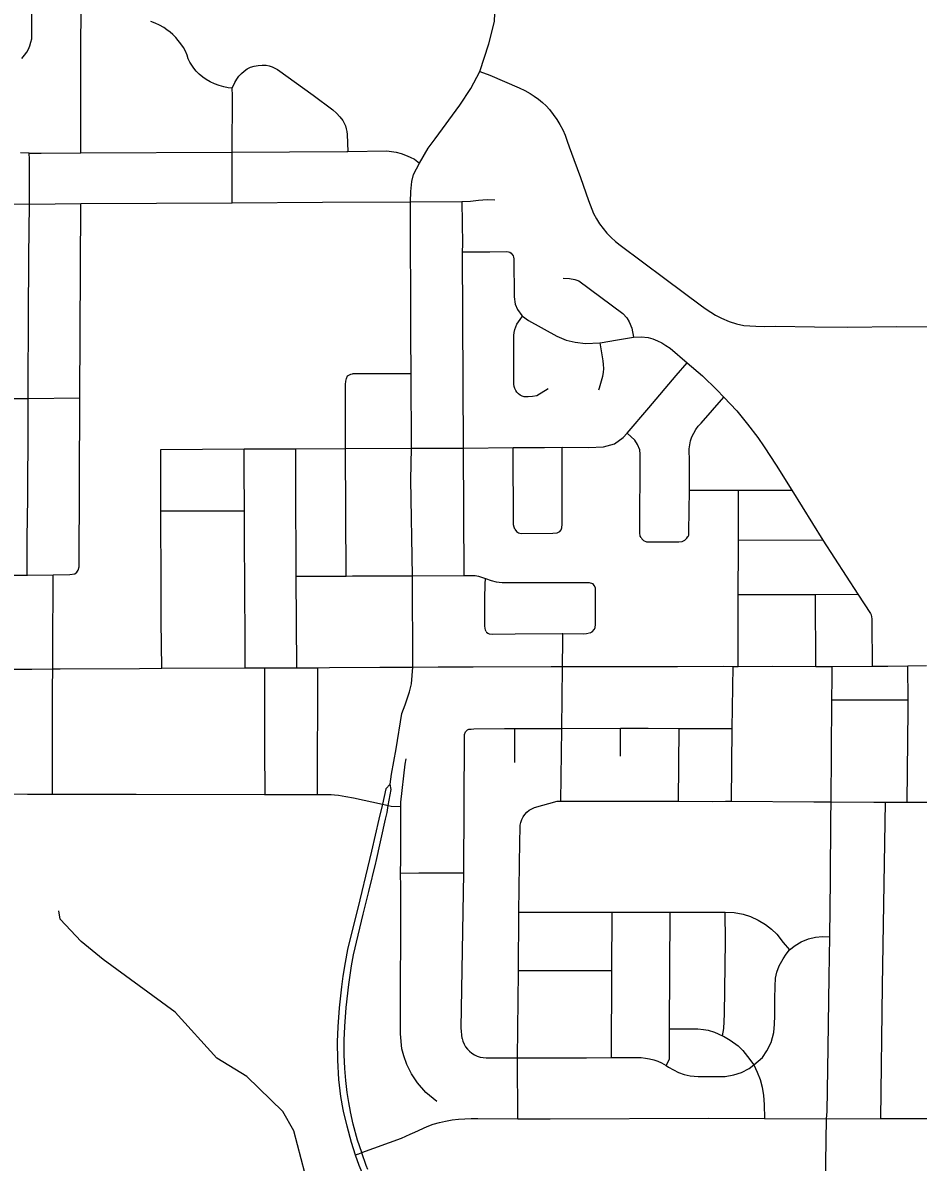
# Model space of a CAD drawing. Extents: x -1403959 to 81668, y -1400582 to 11018.
# Drawn here: x 7140.5 to 7239, y 9152.6 to 9278 of the extents above; entities that cross this region are included whole.
import ezdxf

# ---------------------------------------------------------------- set-up
doc = ezdxf.new("R2010")
doc.units = 0
for name, color, linetype in [('tdCiSectNmbr', 7, 'Continuous'), ('tdCiSectTwpRng', 7, 'Continuous'), ('tdCoSurfBitum', 7, 'Continuous')]:
    doc.layers.add(name, color=color, linetype=linetype)

msp = doc.modelspace()

# ---------------------------------------------------------------- linework, layer by layer
at = {"layer": 'tdCiSectNmbr'}
for points in [[(7185.83, 9265.26), (7188.54, 9268.95), (7189.76, 9270.77), (7190.76, 9272.64), (7191.76, 9275.69), (7192.35, 9278.16), (7192.47, 9280.87), (7192.51, 9281.51)], [(7183.38, 9207.1), (7183.33, 9217.14), (7183.15, 9227.72), (7183.24, 9231.18), (7183.2, 9239.43), (7183.15, 9243.57), (7183.13, 9258.31), (7183.16, 9259.43), (7183.28, 9260.55), (7183.46, 9261.32), (7184.1, 9262.58), (7185.07, 9264.21), (7185.83, 9265.26)], [(7134.19, 9206.86), (7141.45, 9206.87), (7143.74, 9206.89), (7144.58, 9206.9), (7153.3, 9206.95), (7155.75, 9206.98), (7164.93, 9207.01), (7164.94, 9207.01), (7167.08, 9207.01), (7170.62, 9207.01), (7172.91, 9207.01), (7174.19, 9207.06), (7179.74, 9207.1), (7183.38, 9207.1), (7186.17, 9207.11), (7190.03, 9207.13), (7198.59, 9207.15), (7199.85, 9207.15), (7208.99, 9207.15), (7212.51, 9207.15), (7217.61, 9207.19), (7218.62, 9207.16), (7219.17, 9207.16), (7222.98, 9207.18), (7227.72, 9207.16), (7229.54, 9207.15), (7233.94, 9207.2), (7235.65, 9207.21), (7237.87, 9207.24), (7239.93, 9207.27)], [(7180.87, 9194.19), (7181.03, 9195.32), (7181.56, 9198.11), (7182.18, 9201.99), (7182.54, 9202.94), (7183.02, 9204.38), (7183.22, 9205.26), (7183.38, 9207.1)], [(7180.87, 9194.19), (7180.42, 9193.68), (7180.03, 9192), (7179.65, 9190.34), (7178.83, 9186.84), (7178.61, 9185.91)], [(7180.68, 9191.86), (7180.98, 9193.62), (7180.87, 9194.19)], [(7179.33, 9185.69), (7180.36, 9190.34), (7180.55, 9191.1), (7180.68, 9191.86)], [(7178.61, 9185.91), (7177.31, 9180.56), (7176.66, 9177.95), (7176.19, 9176.01), (7175.92, 9174.56), (7175.69, 9173.07), (7175.53, 9171.89), (7175.27, 9169.57), (7175.13, 9167.49), (7175.05, 9165.83), (7175.07, 9163.83), (7175.21, 9161.68), (7175.43, 9159.84), (7175.67, 9158.41), (7175.76, 9158.02)], [(7176.5, 9158.17), (7176.32, 9159.17), (7176.16, 9160.28), (7175.99, 9161.59), (7175.88, 9162.89), (7175.81, 9164.42), (7175.83, 9166.02), (7175.88, 9167.52), (7176.05, 9169.62), (7176.32, 9172.16), (7176.64, 9174.21), (7176.86, 9175.42), (7177.37, 9177.57), (7177.93, 9179.89), (7178.53, 9182.4), (7179.3, 9185.54), (7179.33, 9185.69)], [(7175.76, 9158.02), (7176.1, 9156.59), (7176.58, 9154.78), (7177.05, 9153.39)], [(7177.76, 9153.64), (7177.76, 9153.65), (7177.29, 9155), (7176.83, 9156.79), (7176.51, 9158.12), (7176.5, 9158.17)], [(7177.05, 9153.39), (7177.05, 9153.39), (7177.43, 9152.27), (7177.75, 9151.51)], [(7178.43, 9151.79), (7178.26, 9152.21), (7177.76, 9153.64)]]:
    msp.add_lwpolyline(points, dxfattribs=at)
at = {"layer": 'tdCiSectTwpRng'}
for points in [[(7146.83, 9263.69), (7146.84, 9270.08), (7146.85, 9276.39), (7146.86, 9278.36), (7146.93, 9288.16), (7146.91, 9288.56), (7146.84, 9288.95), (7146.73, 9289.34), (7146.57, 9289.7), (7146.37, 9290.04), (7146.13, 9290.36), (7145.86, 9290.65), (7145.55, 9290.9), (7142.17, 9293.36)], [(7140.36, 9274.1), (7140.65, 9274.45), (7140.88, 9274.78), (7141.08, 9275.13), (7141.24, 9275.49), (7141.35, 9275.88), (7141.43, 9276.27), (7141.46, 9276.67), (7141.44, 9277.07), (7141.45, 9284.11)], [(7163.5, 9270.82), (7163.07, 9270.85), (7162.56, 9270.96), (7162.05, 9271.11), (7161.55, 9271.3), (7161.07, 9271.52), (7160.65, 9271.77), (7160.25, 9272.05), (7159.88, 9272.36), (7159.53, 9272.7), (7159.28, 9273.01), (7159.05, 9273.34), (7158.85, 9273.7), (7158.67, 9274.06), (7158.53, 9274.44), (7158.35, 9274.88), (7158.12, 9275.3), (7157.86, 9275.7), (7157.56, 9276.08), (7157.28, 9276.41), (7156.98, 9276.72), (7156.66, 9277), (7156.32, 9277.26), (7155.96, 9277.5), (7155.5, 9277.75), (7155.03, 9277.97), (7154.55, 9278.15)], [(7163.5, 9270.82), (7163.8, 9271.46), (7164, 9271.81), (7164.24, 9272.14), (7164.51, 9272.44), (7164.82, 9272.71), (7165.15, 9272.95), (7165.5, 9273.15), (7165.93, 9273.26), (7166.36, 9273.33), (7166.8, 9273.36), (7167.25, 9273.34), (7167.57, 9273.27), (7167.89, 9273.16), (7168.2, 9273.03), (7168.49, 9272.87), (7172.4, 9270.06), (7174.58, 9268.43), (7174.97, 9268.07), (7175.34, 9267.68), (7175.67, 9267.27), (7175.82, 9266.98), (7175.95, 9266.68), (7176.04, 9266.36), (7176.1, 9266.04), (7176.14, 9265.71), (7176.22, 9263.85)], [(7190.76, 9272.64), (7191.85, 9272.27), (7195.08, 9270.84), (7195.69, 9270.57), (7196.28, 9270.25), (7196.75, 9269.95), (7197.2, 9269.61), (7197.64, 9269.25), (7198.04, 9268.87), (7198.43, 9268.46), (7198.84, 9267.94), (7199.23, 9267.39), (7199.57, 9266.82), (7199.88, 9266.23), (7200.15, 9265.63), (7200.38, 9265), (7200.57, 9264.36), (7201.1, 9262.97), (7201.82, 9260.97), (7202.72, 9258.44), (7203.26, 9257.01), (7203.58, 9256.44), (7203.93, 9255.89), (7204.32, 9255.36), (7204.74, 9254.86), (7205.19, 9254.39), (7205.68, 9253.95), (7206.19, 9253.54), (7211.13, 9249.86), (7215.16, 9246.87), (7215.65, 9246.5), (7216.16, 9246.15), (7216.68, 9245.83), (7217.34, 9245.49), (7218.18, 9245.14), (7219.02, 9244.88), (7219.82, 9244.71), (7221.13, 9244.61), (7222.05, 9244.6), (7223.29, 9244.61)], [(7163.49, 9258.21), (7163.5, 9263.77), (7163.52, 9270.03), (7163.5, 9270.82)], [(7140.95, 9217.23), (7140.95, 9221.27), (7141.02, 9225.73), (7141.05, 9233.85), (7141.05, 9236.65), (7141.05, 9238.01), (7141.08, 9245.51), (7141.13, 9252.3), (7141.18, 9258.04), (7141.19, 9258.93), (7141.18, 9263.02), (7141.16, 9263.68), (7140.2, 9263.69)], [(7141.16, 9263.68), (7141.18, 9263.68), (7142.47, 9263.68), (7146.75, 9263.69), (7146.83, 9263.69), (7163.45, 9263.77), (7163.5, 9263.77), (7176.11, 9263.85), (7176.22, 9263.85), (7180.5, 9263.92), (7181.04, 9263.86), (7181.56, 9263.76), (7182.08, 9263.62), (7182.59, 9263.45), (7183.08, 9263.24), (7183.56, 9262.99), (7184.1, 9262.58)], [(7135.52, 9258.12), (7141.11, 9258.04), (7141.18, 9258.04), (7146.85, 9258.11), (7163.49, 9258.21), (7173.44, 9258.28), (7183.04, 9258.31), (7183.13, 9258.31), (7188.78, 9258.34), (7188.82, 9258.35), (7189.71, 9258.4), (7190.61, 9258.51), (7191.57, 9258.55), (7192.39, 9258.54)], [(7146.17, 9217.36), (7146.39, 9217.55), (7146.54, 9217.77), (7146.64, 9218.12), (7146.74, 9236.65), (7146.74, 9236.74), (7146.85, 9258.11)], [(7189.03, 9217.17), (7188.97, 9231.2), (7188.84, 9252.81), (7188.88, 9253.64), (7188.82, 9258.34)], [(7188.84, 9252.81), (7191.87, 9252.81), (7193.73, 9252.85), (7193.9, 9252.82), (7194.06, 9252.75), (7194.2, 9252.65), (7194.32, 9252.52), (7194.41, 9252.37), (7194.47, 9252.21), (7194.5, 9252.03), (7194.52, 9247.85), (7194.63, 9247.06), (7194.91, 9246.44), (7195.38, 9245.78), (7195.45, 9245.73), (7196.1, 9245.25), (7199.22, 9243.52), (7200.24, 9243.08), (7201.26, 9242.86), (7202.39, 9242.72), (7203.95, 9242.79), (7203.99, 9242.8), (7205.91, 9243.13), (7207.68, 9243.4), (7208.5, 9243.45), (7209.28, 9243.38), (7209.79, 9243.21), (7210.29, 9243.01), (7210.78, 9242.77), (7211.24, 9242.5), (7211.69, 9242.19), (7213.59, 9240.59), (7215.27, 9239.17), (7216.85, 9237.62), (7217.6, 9236.82), (7219.04, 9235.29), (7220.21, 9233.85), (7221.34, 9232.37), (7222.06, 9231.35)], [(7199.93, 9249.9), (7200.63, 9249.87), (7201.21, 9249.76), (7201.64, 9249.6), (7206.5, 9246.02), (7206.93, 9245.55), (7207.2, 9245.1), (7207.47, 9244.42), (7207.68, 9243.4)], [(7198.27, 9237.72), (7197.02, 9236.96), (7196.56, 9236.88), (7196.09, 9236.84), (7195.63, 9236.85), (7195.4, 9236.93), (7195.19, 9237.04), (7195.01, 9237.18), (7194.84, 9237.35), (7194.7, 9237.54), (7194.6, 9237.76), (7194.53, 9237.98), (7194.5, 9238.22), (7194.48, 9243.61), (7194.52, 9243.93), (7194.59, 9244.24), (7194.7, 9244.55), (7194.83, 9244.84), (7195, 9245.11), (7195.2, 9245.37), (7195.45, 9245.73)], [(7223.29, 9244.61), (7227.58, 9244.55)], [(7227.58, 9244.55), (7231.22, 9244.51)], [(7231.22, 9244.51), (7236.61, 9244.59)], [(7236.61, 9244.59), (7240.77, 9244.56), (7240.8, 9244.56)], [(7203.86, 9237.62), (7203.91, 9237.83), (7204.28, 9239.11), (7204.35, 9239.53), (7204.39, 9239.96), (7204.38, 9240.39), (7204.34, 9240.82), (7203.99, 9242.8)], [(7188.97, 9231.2), (7194.42, 9231.28), (7197.86, 9231.26), (7199.8, 9231.29), (7202.73, 9231.26), (7204.37, 9231.35), (7205.56, 9231.68), (7206.53, 9232.37), (7206.97, 9232.85), (7209.35, 9235.62), (7212.36, 9239.19), (7213.59, 9240.59)], [(7175.96, 9231.14), (7175.98, 9238.19), (7175.99, 9238.55), (7176.06, 9238.86), (7176.2, 9239.14), (7176.56, 9239.34), (7176.56, 9239.34)], [(7176.56, 9239.34), (7176.74, 9239.38)], [(7176.74, 9239.38), (7176.83, 9239.4), (7177.18, 9239.41), (7183.17, 9239.43), (7183.19, 9239.43)], [(7183.19, 9239.43), (7183.2, 9239.43)], [(7135.38, 9236.65), (7141.02, 9236.65), (7141.05, 9236.65), (7146.74, 9236.74)], [(7213.67, 9221.47), (7213.74, 9221.63), (7213.75, 9222.01), (7213.82, 9226.57), (7213.82, 9230.2), (7213.78, 9230.65), (7213.79, 9231.11), (7213.85, 9231.56), (7213.95, 9232.01), (7214.1, 9232.44), (7214.29, 9232.86), (7214.53, 9233.25), (7214.8, 9233.62), (7215.11, 9233.96), (7217.6, 9236.82)], [(7208.5, 9221.35), (7208.41, 9221.51), (7208.37, 9221.89), (7208.41, 9230.55), (7208.35, 9231), (7208.1, 9231.6), (7207.8, 9232.07), (7206.97, 9232.85)], [(7155.63, 9231.04), (7164.81, 9231.12), (7170.49, 9231.12), (7175.96, 9231.14), (7183.24, 9231.18), (7188.97, 9231.2)], [(7155.75, 9206.98), (7155.69, 9212.14), (7155.68, 9215.99), (7155.65, 9224.31), (7155.63, 9231.03)], [(7164.94, 9207.01), (7164.92, 9209.88), (7164.9, 9216.05), (7164.87, 9221.16), (7164.85, 9224.31), (7164.85, 9225.42), (7164.83, 9227.9), (7164.81, 9231.12)], [(7170.62, 9207.01), (7170.55, 9217.07), (7170.55, 9217.1), (7170.51, 9227.36), (7170.49, 9231.12)], [(7176.03, 9217.12), (7175.96, 9231.14)], [(7194.61, 9222.26), (7194.52, 9222.49), (7194.47, 9222.76), (7194.42, 9231.22), (7194.42, 9231.28)], [(7199.75, 9222.3), (7199.79, 9222.44), (7199.83, 9222.84), (7199.81, 9230.82), (7199.8, 9231.29)], [(7222.06, 9231.35), (7223.35, 9229.32)], [(7223.35, 9229.32), (7225.1, 9226.56), (7228.49, 9221.06), (7232.34, 9215.11), (7233.74, 9213), (7233.81, 9212.83), (7233.86, 9212.63), (7233.89, 9212.39), (7233.91, 9212.13), (7233.94, 9207.2)], [(7213.82, 9226.57), (7216.22, 9226.56)], [(7216.22, 9226.56), (7219.19, 9226.58), (7219.24, 9226.58), (7225.1, 9226.56)], [(7219.17, 9207.16), (7219.17, 9212.9), (7219.18, 9215.07), (7219.21, 9220.25), (7219.21, 9221.09), (7219.24, 9225.59), (7219.24, 9226.58)], [(7155.65, 9224.31), (7164.81, 9224.31)], [(7164.81, 9224.31), (7164.85, 9224.31)], [(7194.61, 9222.26), (7194.78, 9222.03), (7195.02, 9221.87), (7195.32, 9221.8), (7198.8, 9221.85), (7199.27, 9221.88), (7199.54, 9222.03), (7199.71, 9222.2), (7199.75, 9222.3)], [(7208.5, 9221.35), (7208.57, 9221.22), (7208.77, 9221.01), (7209.09, 9220.88), (7209.39, 9220.87), (7212.67, 9220.87), (7213.02, 9220.93), (7213.31, 9221.08), (7213.53, 9221.27), (7213.66, 9221.46), (7213.67, 9221.47)], [(7219.21, 9221.09), (7228.49, 9221.06)], [(7129.69, 9216.67), (7130.31, 9216.66), (7130.8, 9216.74), (7131.24, 9216.87), (7131.78, 9217.08), (7132.27, 9217.18), (7132.92, 9217.18), (7135.31, 9217.19), (7138.31, 9217.2), (7140.9, 9217.23), (7140.95, 9217.23), (7140.97, 9217.23), (7143.81, 9217.26), (7145.64, 9217.27), (7146.17, 9217.36)], [(7143.74, 9206.95), (7143.76, 9211.28), (7143.81, 9214.78), (7143.81, 9217.26)], [(7170.55, 9217.1), (7176.03, 9217.12), (7176.73, 9217.13), (7183.29, 9217.14)], [(7183.29, 9217.14), (7183.33, 9217.14), (7189.03, 9217.17), (7190.25, 9217.16), (7190.61, 9217.12), (7190.95, 9217.01), (7191.37, 9216.84), (7191.38, 9216.83), (7191.99, 9216.61), (7192.56, 9216.48), (7193.2, 9216.41), (7194.64, 9216.41), (7202.32, 9216.41), (7202.78, 9216.41), (7203.14, 9216.28), (7203.31, 9216.08)], [(7191.45, 9211.01), (7191.38, 9211.14), (7191.32, 9211.59), (7191.32, 9214.65), (7191.33, 9216.23), (7191.38, 9216.83)], [(7202.89, 9210.88), (7203.12, 9210.99), (7203.38, 9211.28), (7203.45, 9211.44), (7203.47, 9211.78), (7203.48, 9215.39), (7203.47, 9215.78), (7203.37, 9216.02)], [(7203.37, 9216.02), (7203.31, 9216.08)], [(7219.18, 9215.07), (7227.71, 9215.08), (7232.34, 9215.11)], [(7227.72, 9207.16), (7227.71, 9215.08)], [(7191.45, 9211.01), (7191.5, 9210.92), (7191.62, 9210.83), (7191.79, 9210.75), (7192.17, 9210.73), (7194.66, 9210.75), (7199.81, 9210.78), (7199.9, 9210.78), (7202.13, 9210.77), (7202.49, 9210.8), (7202.84, 9210.86)], [(7199.85, 9207.15), (7199.89, 9210), (7199.9, 9210.78)], [(7143.72, 9193.09), (7143.73, 9199.08), (7143.73, 9204.74), (7143.74, 9206.89)], [(7143.74, 9206.89), (7143.74, 9206.95)], [(7167.11, 9193.05), (7167.1, 9198.25), (7167.1, 9205.99), (7167.08, 9207.01)], [(7172.89, 9193.07), (7172.91, 9207.01)], [(7199.65, 9192.33), (7199.77, 9200.27), (7199.77, 9200.34), (7199.84, 9207.09), (7199.85, 9207.15)], [(7218.46, 9192.33), (7218.53, 9200.33), (7218.62, 9207.16)], [(7228.92, 9157.38), (7228.99, 9158.18), (7229.08, 9165.19), (7229.2, 9173), (7229.27, 9177.39), (7229.36, 9183.67), (7229.4, 9190.38), (7229.42, 9192.26), (7229.45, 9197.6), (7229.51, 9203.5), (7229.53, 9205.85), (7229.54, 9207.15)], [(7237.8, 9192.22), (7237.9, 9202.37), (7237.89, 9203.48), (7237.87, 9207.17), (7237.87, 9207.24)], [(7229.51, 9203.5), (7237.89, 9203.48)], [(7188.81, 9166.22), (7188.7, 9167.39), (7189.01, 9184.37), (7189.01, 9184.44), (7189.05, 9199.35), (7189.06, 9199.68), (7189.16, 9199.96), (7189.38, 9200.18), (7189.55, 9200.25), (7189.73, 9200.27), (7189.79, 9200.27)], [(7189.79, 9200.27), (7190.11, 9200.29), (7193.46, 9200.33), (7194.59, 9200.33), (7198.14, 9200.33), (7199.77, 9200.34)], [(7194.59, 9196.6), (7194.59, 9200.33)], [(7199.77, 9200.34), (7206.24, 9200.36), (7209.27, 9200.38), (7212.68, 9200.35), (7216.52, 9200.33), (7218.53, 9200.33)], [(7206.24, 9197.27), (7206.24, 9200.36)], [(7212.61, 9192.32), (7212.68, 9200.35)], [(7182.02, 9184.42), (7182.05, 9185.93), (7182.07, 9191.11), (7182.07, 9191.57), (7182.07, 9191.73), (7182.07, 9192.21), (7182.55, 9196.41), (7182.64, 9197.01)], [(7120.67, 9192.41), (7121.83, 9192.65), (7122.7, 9192.79), (7123.58, 9192.9), (7124.46, 9192.98), (7125.34, 9193.04), (7126.7, 9193.11), (7128.06, 9193.14), (7129.42, 9193.14), (7136.05, 9193.14), (7140.97, 9193.12), (7143.63, 9193.09), (7143.72, 9193.09), (7152.94, 9193.12), (7167.04, 9193.05), (7167.11, 9193.05), (7172.89, 9193.07), (7174.38, 9193.07), (7174.76, 9193.03)], [(7174.76, 9193.03), (7175.2, 9192.98), (7176.02, 9192.85), (7176.84, 9192.69), (7180.03, 9192), (7180.36, 9191.93)], [(7180.36, 9191.93), (7180.68, 9191.86), (7180.99, 9191.8), (7182.07, 9191.73)], [(7194.93, 9157.37), (7194.91, 9164.03), (7194.91, 9164.09), (7195.01, 9173.55), (7195.01, 9173.69), (7195.04, 9180.02), (7195.04, 9180.11), (7195.1, 9182.75), (7195.15, 9187.89), (7195.19, 9189.35), (7195.21, 9189.68), (7195.27, 9190), (7195.38, 9190.31), (7195.53, 9190.61), (7195.72, 9190.88), (7195.94, 9191.12), (7196.2, 9191.33), (7196.48, 9191.5), (7196.78, 9191.64), (7199.27, 9192.34), (7199.65, 9192.33)], [(7199.65, 9192.33), (7209.9, 9192.34), (7212.61, 9192.32), (7216.35, 9192.3), (7217.78, 9192.34), (7218.46, 9192.33), (7227.5, 9192.27), (7229.42, 9192.26), (7234.12, 9192.22), (7235.4, 9192.22), (7237.8, 9192.22)], [(7234.89, 9157.42), (7235.07, 9171.99), (7235.4, 9192.22)], [(7237.8, 9192.22), (7237.8, 9192.22), (7241.19, 9192.22), (7244.72, 9192.19), (7245.56, 9192.19)], [(7182.02, 9184.42), (7184.05, 9184.44), (7189.01, 9184.44)], [(7182.04, 9182.86), (7182.02, 9184.42)], [(7186.02, 9159.26), (7184.8, 9160.27), (7183.9, 9161.32), (7183.23, 9162.32), (7182.73, 9163.36), (7182.4, 9164.31), (7182.18, 9165.07), (7182.02, 9166.74), (7182.04, 9182.86)], [(7195.04, 9180.11), (7205.32, 9180.12), (7211.71, 9180.12), (7217.77, 9180.12), (7218.73, 9180.08), (7219.72, 9179.89), (7220.55, 9179.62), (7221.39, 9179.22), (7222.2, 9178.76), (7222.86, 9178.23), (7223.45, 9177.69), (7224.15, 9176.78), (7224.84, 9175.96)], [(7211.26, 9163.22), (7211.61, 9163.93), (7211.62, 9165.36), (7211.63, 9167.29), (7211.71, 9180.12)], [(7217.46, 9166.52), (7217.62, 9167.3), (7217.67, 9168.89), (7217.78, 9176.93), (7217.77, 9180.12)], [(7205.23, 9164.1), (7205.28, 9173.71), (7205.32, 9180.06)], [(7188.81, 9166.22), (7188.9, 9165.9), (7189.03, 9165.59), (7189.19, 9165.3), (7189.39, 9165.04), (7189.62, 9164.8), (7189.88, 9164.59), (7190.16, 9164.41), (7190.47, 9164.27), (7190.78, 9164.17), (7191.11, 9164.11), (7191.44, 9164.09), (7192.52, 9164.09), (7194.91, 9164.09), (7202.49, 9164.09), (7205.23, 9164.1), (7208.51, 9164.1), (7208.97, 9164.05), (7209.43, 9163.97), (7209.89, 9163.85), (7210.33, 9163.71), (7210.76, 9163.53), (7211.26, 9163.22), (7211.52, 9163.05), (7212.61, 9162.47), (7213.24, 9162.24), (7213.92, 9162.1), (7214.79, 9162.04), (7217.75, 9162.04), (7218.7, 9162.2), (7219.56, 9162.48), (7220.38, 9162.92), (7220.9, 9163.3), (7221.85, 9164.13), (7222.33, 9164.84), (7222.8, 9165.76), (7223.11, 9166.86), (7223.19, 9167.77), (7223.21, 9168.71), (7223.23, 9170.59), (7223.25, 9171.97), (7223.31, 9172.86), (7223.44, 9173.5), (7223.68, 9174.21), (7224.12, 9174.96), (7224.45, 9175.48), (7224.84, 9175.96), (7225.45, 9176.46), (7226.13, 9176.86), (7226.91, 9177.17), (7227.71, 9177.36), (7228.46, 9177.42), (7229.27, 9177.39)], [(7195.01, 9173.69), (7205.28, 9173.71)], [(7211.63, 9167.29), (7214.76, 9167.27), (7215.36, 9167.21), (7215.88, 9167.11), (7216.57, 9166.9), (7217.46, 9166.52), (7217.58, 9166.47), (7218.32, 9166.01), (7219.2, 9165.39), (7219.71, 9164.89), (7220.22, 9164.23), (7220.9, 9163.3), (7221.27, 9162.5), (7221.59, 9161.7), (7221.81, 9160.85), (7221.96, 9159.93), (7222.04, 9158.95), (7222.07, 9157.4)], [(7183.1, 9155.68), (7183.6, 9155.91), (7184.96, 9156.53), (7185.62, 9156.76), (7186.3, 9156.96), (7186.99, 9157.12), (7187.69, 9157.24), (7188.39, 9157.33), (7189.1, 9157.38), (7189.81, 9157.39), (7190.54, 9157.41), (7194.93, 9157.37), (7198.5, 9157.37)], [(7194.93, 9157.37), (7194.93, 9157.37)], [(7198.5, 9157.37), (7215.91, 9157.43)], [(7215.91, 9157.43), (7215.91, 9157.43), (7222.07, 9157.4), (7228.92, 9157.38), (7234.89, 9157.42), (7246.25, 9157.42), (7254.26, 9157.33), (7260.63, 9157.36), (7260.82, 9157.36), (7260.97, 9157.36), (7265.63, 9157.37)], [(7228.46, 9146.75), (7228.72, 9149.82), (7228.82, 9150.96), (7228.84, 9152.57), (7228.92, 9157.38)], [(7177.45, 9153.53), (7177.76, 9153.65), (7182.14, 9155.24), (7183.1, 9155.68)], [(7177.05, 9153.39), (7177.45, 9153.53)]]:
    msp.add_lwpolyline(points, dxfattribs=at)
at = {"layer": 'tdCoSurfBitum'}
msp.add_lwpolyline([(7171.5, 9151.42), (7170.29, 9156.04), (7169.07, 9158.19), (7165.11, 9162.04), (7161.8, 9164.04), (7157.23, 9169.09), (7149.3, 9174.91), (7146.86, 9176.9), (7144.58, 9179.34), (7144.43, 9180.26)], dxfattribs=at)

doc.saveas('drawing.dxf')
